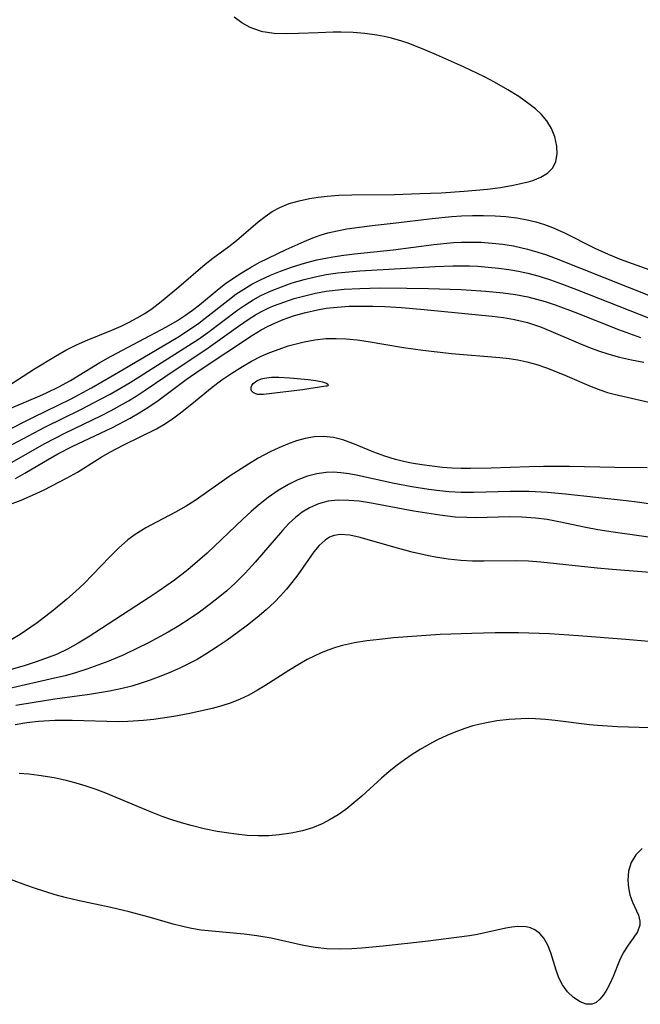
# Model space of a CAD drawing. Header units: metres. Extents: x 1073367 to 1082519, y 1569854 to 1574957.
# Tile 894 of 1056: x 1080263 to 1080355, y 1572242 to 1572387. Entities that reach past the tile are written whole.
import ezdxf

# ---------------------------------------------------------------- set-up
doc = ezdxf.new("R2010")
doc.units = ezdxf.units.M
doc.layers.add('CGG_CurvaNivelLidar_v1', color=253, linetype='Continuous', lineweight=30)

msp = doc.modelspace()

# ---------------------------------------------------------------- linework, layer by layer
at = {"layer": 'CGG_CurvaNivelLidar_v1'}
for p, q in [((1080296.1132, 1572386.7475, 75), (1080295.0136, 1572387.5998, 75)), ((1080297.3561, 1572386.0658, 75), (1080296.1132, 1572386.7475, 75)), ((1080298.8864, 1572385.5169, 75), (1080297.3561, 1572386.0658, 75)), ((1080299.2334, 1572385.4328, 75), (1080298.8864, 1572385.5169, 75)), ((1080300.9047, 1572385.187, 75), (1080299.2334, 1572385.4328, 75)), ((1080302.6633, 1572385.1179, 75), (1080300.9047, 1572385.187, 75)), ((1080304.4833, 1572385.1573, 75), (1080302.6633, 1572385.1179, 75)), ((1080307.3636, 1572385.2957, 75), (1080304.4833, 1572385.1573, 75)), ((1080309.5733, 1572385.3583, 75), (1080307.3636, 1572385.2957, 75)), ((1080310.7624, 1572385.3553, 75), (1080309.5733, 1572385.3583, 75)), ((1080312.5226, 1572385.2983, 75), (1080310.7624, 1572385.3553, 75)), ((1080314.2769, 1572385.1684, 75), (1080312.5226, 1572385.2983, 75)), ((1080316.0166, 1572384.9493, 75), (1080314.2769, 1572385.1684, 75)), ((1080317.1174, 1572384.7528, 75), (1080316.0166, 1572384.9493, 75)), ((1080318.206, 1572384.5049, 75), (1080317.1174, 1572384.7528, 75)), ((1080319.7018, 1572384.0666, 75), (1080318.206, 1572384.5049, 75)), ((1080320.6538, 1572383.7359, 75), (1080319.7018, 1572384.0666, 75)), ((1080323.23, 1572382.7227, 75), (1080320.6538, 1572383.7359, 75)), ((1080324.8597, 1572382.0324, 75), (1080323.23, 1572382.7227, 75)), ((1080328.8203, 1572380.2692, 75), (1080324.8597, 1572382.0324, 75)), ((1080331.8932, 1572378.7615, 75), (1080328.8203, 1572380.2692, 75)), ((1080333.396, 1572377.9681, 75), (1080331.8932, 1572378.7615, 75)), ((1080335.3637, 1572376.8597, 75), (1080333.396, 1572377.9681, 75)), ((1080336.9704, 1572375.8656, 75), (1080335.3637, 1572376.8597, 75)), ((1080338.4709, 1572374.8168, 75), (1080336.9704, 1572375.8656, 75)), ((1080339.4164, 1572374.0563, 75), (1080338.4709, 1572374.8168, 75)), ((1080340.3177, 1572373.2037, 75), (1080339.4164, 1572374.0563, 75)), ((1080341.0882, 1572372.2922, 75), (1080340.3177, 1572373.2037, 75)), ((1080341.7926, 1572371.1433, 75), (1080341.0882, 1572372.2922, 75)), ((1080342.2873, 1572369.941, 75), (1080341.7926, 1572371.1433, 75)), ((1080342.5985, 1572368.5676, 75), (1080342.2873, 1572369.941, 75)), ((1080342.6411, 1572367.3903, 75), (1080342.5985, 1572368.5676, 75)), ((1080342.4441, 1572366.2973, 75), (1080342.6411, 1572367.3903, 75)), ((1080341.2169, 1572364.5705, 75), (1080341.9743, 1572365.3404, 75)), ((1080341.9743, 1572365.3404, 75), (1080342.4441, 1572366.2973, 75)), ((1080339.0299, 1572363.4745, 75), (1080340.2164, 1572363.9571, 75)), ((1080340.2164, 1572363.9571, 75), (1080341.2169, 1572364.5705, 75)), ((1080328.9055, 1572361.8959, 75), (1080332.3736, 1572362.2159, 75)), ((1080332.3736, 1572362.2159, 75), (1080334.2987, 1572362.4607, 75)), ((1080334.2987, 1572362.4607, 75), (1080336.1477, 1572362.7634, 75)), ((1080336.1477, 1572362.7634, 75), (1080338.376, 1572363.2735, 75)), ((1080338.376, 1572363.2735, 75), (1080339.0299, 1572363.4745, 75)), ((1080304.561, 1572360.4766, 75), (1080306.0785, 1572360.7948, 75)), ((1080306.0785, 1572360.7948, 75), (1080307.3803, 1572361.0123, 75)), ((1080307.3803, 1572361.0123, 75), (1080308.7099, 1572361.1817, 75)), ((1080308.7099, 1572361.1817, 75), (1080310.4413, 1572361.3167, 75)), ((1080310.4413, 1572361.3167, 75), (1080312.3477, 1572361.3816, 75)), ((1080312.3477, 1572361.3816, 75), (1080318.655, 1572361.4228, 75)), ((1080318.655, 1572361.4228, 75), (1080322.3793, 1572361.5368, 75)), ((1080322.3793, 1572361.5368, 75), (1080325.5348, 1572361.6785, 75)), ((1080325.5348, 1572361.6785, 75), (1080328.9055, 1572361.8959, 75)), ((1080300.6134, 1572358.8921, 75), (1080301.7294, 1572359.5127, 75)), ((1080301.7294, 1572359.5127, 75), (1080303.1047, 1572360.0645, 75)), ((1080303.1047, 1572360.0645, 75), (1080304.561, 1572360.4766, 75)), ((1080298.5312, 1572357.3671, 75), (1080299.5541, 1572358.1651, 75)), ((1080299.5541, 1572358.1651, 75), (1080300.6134, 1572358.8921, 75)), ((1080318.4529, 1572357.1811, 74.5), (1080324.2203, 1572357.8818, 74.5)), ((1080324.2203, 1572357.8818, 74.5), (1080327.0798, 1572358.1611, 74.5)), ((1080327.0798, 1572358.1611, 74.5), (1080328.5095, 1572358.255, 74.5)), ((1080328.5095, 1572358.255, 74.5), (1080330.1417, 1572358.3141, 74.5)), ((1080330.1417, 1572358.3141, 74.5), (1080331.7689, 1572358.3199, 74.5)), ((1080331.7689, 1572358.3199, 74.5), (1080333.4789, 1572358.2651, 74.5)), ((1080333.4789, 1572358.2651, 74.5), (1080335.0817, 1572358.1491, 74.5)), ((1080335.0817, 1572358.1491, 74.5), (1080336.6672, 1572357.9595, 74.5)), ((1080336.6672, 1572357.9595, 74.5), (1080338.2298, 1572357.6802, 74.5)), ((1080295.3276, 1572354.623, 75), (1080298.5312, 1572357.3671, 75)), ((1080310.1972, 1572356.0616, 74.5), (1080311.6196, 1572356.3274, 74.5)), ((1080311.6196, 1572356.3274, 74.5), (1080313.4752, 1572356.6059, 74.5)), ((1080313.4752, 1572356.6059, 74.5), (1080315.3522, 1572356.8382, 74.5)), ((1080315.3522, 1572356.8382, 74.5), (1080318.4529, 1572357.1811, 74.5)), ((1080338.2298, 1572357.6802, 74.5), (1080339.5, 1572357.3695, 74.5)), ((1080339.5, 1572357.3695, 74.5), (1080340.7471, 1572356.9858, 74.5)), ((1080340.7471, 1572356.9858, 74.5), (1080341.9679, 1572356.5291, 74.5)), ((1080341.9679, 1572356.5291, 74.5), (1080343.6064, 1572355.7889, 74.5)), ((1080305.2983, 1572354.482, 74.5), (1080306.5979, 1572355.0175, 74.5)), ((1080306.5979, 1572355.0175, 74.5), (1080307.6875, 1572355.4021, 74.5)), ((1080307.6875, 1572355.4021, 74.5), (1080308.799, 1572355.7312, 74.5)), ((1080308.799, 1572355.7312, 74.5), (1080310.1972, 1572356.0616, 74.5)), ((1080343.6064, 1572355.7889, 74.5), (1080348.1727, 1572353.4892, 74.5)), ((1080291.8642, 1572352.0222, 75), (1080294.2004, 1572353.7384, 75)), ((1080294.2004, 1572353.7384, 75), (1080295.3276, 1572354.623, 75)), ((1080302.6743, 1572353.2926, 74.5), (1080305.2983, 1572354.482, 74.5)), ((1080318.426, 1572353.2617, 74), (1080324.465, 1572354.0121, 74)), ((1080324.465, 1572354.0121, 74), (1080327.3607, 1572354.3017, 74)), ((1080327.3607, 1572354.3017, 74), (1080328.524, 1572354.3654, 74)), ((1080328.524, 1572354.3654, 74), (1080329.8519, 1572354.3894, 74)), ((1080329.8519, 1572354.3894, 74), (1080331.443, 1572354.3489, 74)), ((1080331.443, 1572354.3489, 74), (1080333.0287, 1572354.2379, 74)), ((1080333.0287, 1572354.2379, 74), (1080334.606, 1572354.0589, 74)), ((1080334.606, 1572354.0589, 74), (1080336.1715, 1572353.8106, 74)), ((1080336.1715, 1572353.8106, 74), (1080338.2595, 1572353.3543, 74)), ((1080348.1727, 1572353.4892, 74.5), (1080350.1513, 1572352.6034, 74.5)), ((1080290.7084, 1572351.1288, 75), (1080291.8642, 1572352.0222, 75)), ((1080298.6925, 1572351.3608, 74.5), (1080300.001, 1572352.0264, 74.5)), ((1080300.001, 1572352.0264, 74.5), (1080302.6743, 1572353.2926, 74.5)), ((1080307.1616, 1572351.7465, 74), (1080309.5437, 1572352.2257, 74)), ((1080309.5437, 1572352.2257, 74), (1080311.1438, 1572352.4674, 74)), ((1080311.1438, 1572352.4674, 74), (1080312.7541, 1572352.6689, 74)), ((1080312.7541, 1572352.6689, 74), (1080318.426, 1572353.2617, 74)), ((1080338.2595, 1572353.3543, 74), (1080339.3116, 1572353.0602, 74)), ((1080339.3116, 1572353.0602, 74), (1080340.9002, 1572352.547, 74)), ((1080340.9002, 1572352.547, 74), (1080342.4791, 1572351.9772, 74)), ((1080342.4791, 1572351.9772, 74), (1080356.8427, 1572346.2406, 74)), ((1080350.1513, 1572352.6034, 74.5), (1080351.9088, 1572351.8834, 74.5)), ((1080286.8273, 1572347.7796, 75), (1080290.7084, 1572351.1288, 75)), ((1080296.1558, 1572349.9148, 74.5), (1080297.4101, 1572350.6579, 74.5)), ((1080297.4101, 1572350.6579, 74.5), (1080298.6925, 1572351.3608, 74.5)), ((1080301.8431, 1572350.111, 74), (1080303.5877, 1572350.7302, 74)), ((1080303.5877, 1572350.7302, 74), (1080305.3617, 1572351.277, 74)), ((1080305.3617, 1572351.277, 74), (1080307.1616, 1572351.7465, 74)), ((1080313.5142, 1572350.1483, 73.5), (1080324.6153, 1572350.7897, 73.5)), ((1080324.6153, 1572350.7897, 73.5), (1080327.2487, 1572350.8864, 73.5)), ((1080327.2487, 1572350.8864, 73.5), (1080329.722, 1572350.8682, 73.5)), ((1080329.722, 1572350.8682, 73.5), (1080330.9493, 1572350.815, 73.5)), ((1080330.9493, 1572350.815, 73.5), (1080332.4769, 1572350.7061, 73.5)), ((1080332.4769, 1572350.7061, 73.5), (1080333.9978, 1572350.5502, 73.5)), ((1080333.9978, 1572350.5502, 73.5), (1080335.5099, 1572350.3456, 73.5)), ((1080351.9088, 1572351.8834, 74.5), (1080353.6881, 1572351.1994, 74.5)), ((1080353.6881, 1572351.1994, 74.5), (1080358.5378, 1572349.4641, 74.5)), ((1080293.6891, 1572348.255, 74.5), (1080294.9344, 1572349.1316, 74.5)), ((1080294.9344, 1572349.1316, 74.5), (1080296.1558, 1572349.9148, 74.5)), ((1080298.8633, 1572348.8263, 74), (1080300.3352, 1572349.5032, 74)), ((1080300.3352, 1572349.5032, 74), (1080301.8431, 1572350.111, 74)), ((1080305.2949, 1572348.8569, 73.5), (1080306.9238, 1572349.2592, 73.5)), ((1080306.9238, 1572349.2592, 73.5), (1080308.5733, 1572349.5858, 73.5)), ((1080308.5733, 1572349.5858, 73.5), (1080310.2712, 1572349.8353, 73.5)), ((1080310.2712, 1572349.8353, 73.5), (1080313.5142, 1572350.1483, 73.5)), ((1080335.5099, 1572350.3456, 73.5), (1080336.911, 1572350.1059, 73.5)), ((1080336.911, 1572350.1059, 73.5), (1080338.2994, 1572349.8087, 73.5)), ((1080338.2994, 1572349.8087, 73.5), (1080339.9758, 1572349.3573, 73.5)), ((1080339.9758, 1572349.3573, 73.5), (1080341.6349, 1572348.8278, 73.5)), ((1080284.221, 1572345.5921, 75), (1080286.8273, 1572347.7796, 75)), ((1080292.7592, 1572347.5285, 74.5), (1080293.6891, 1572348.255, 74.5)), ((1080296.4108, 1572347.4563, 74), (1080297.6187, 1572348.1718, 74)), ((1080297.6187, 1572348.1718, 74), (1080298.8633, 1572348.8263, 74)), ((1080300.4437, 1572347.184, 73.5), (1080301.9882, 1572347.8021, 73.5)), ((1080301.9882, 1572347.8021, 73.5), (1080303.567, 1572348.3468, 73.5)), ((1080303.567, 1572348.3468, 73.5), (1080305.2949, 1572348.8569, 73.5)), ((1080313.5432, 1572347.5456, 73), (1080316.4979, 1572347.6073, 73)), ((1080316.4979, 1572347.6073, 73), (1080320.4491, 1572347.5998, 73)), ((1080320.4491, 1572347.5998, 73), (1080323.6594, 1572347.5313, 73)), ((1080341.6349, 1572348.8278, 73.5), (1080343.2823, 1572348.2432, 73.5)), ((1080343.2823, 1572348.2432, 73.5), (1080345.4795, 1572347.4047, 73.5)), ((1080289.8706, 1572345.1271, 74.5), (1080292.7592, 1572347.5285, 74.5)), ((1080294.0309, 1572345.7834, 74), (1080295.2428, 1572346.6807, 74)), ((1080295.2428, 1572346.6807, 74), (1080296.4108, 1572347.4563, 74)), ((1080297.7974, 1572345.8579, 73.5), (1080298.9426, 1572346.4807, 73.5)), ((1080298.9426, 1572346.4807, 73.5), (1080300.4437, 1572347.184, 73.5)), ((1080303.8352, 1572346.0401, 73), (1080305.3971, 1572346.4716, 73)), ((1080305.3971, 1572346.4716, 73), (1080306.9748, 1572346.8333, 73)), ((1080306.9748, 1572346.8333, 73), (1080308.5722, 1572347.1195, 73)), ((1080308.5722, 1572347.1195, 73), (1080309.8899, 1572347.2918, 73)), ((1080309.8899, 1572347.2918, 73), (1080311.2176, 1572347.4162, 73)), ((1080311.2176, 1572347.4162, 73), (1080313.5432, 1572347.5456, 73)), ((1080323.6594, 1572347.5313, 73), (1080328.4803, 1572347.3681, 73)), ((1080328.4803, 1572347.3681, 73), (1080332.0906, 1572347.1605, 73)), ((1080332.0906, 1572347.1605, 73), (1080334.6919, 1572346.9143, 73)), ((1080334.6919, 1572346.9143, 73), (1080336.5028, 1572346.6584, 73)), ((1080336.5028, 1572346.6584, 73), (1080338.2929, 1572346.3085, 73)), ((1080338.2929, 1572346.3085, 73), (1080339.5888, 1572345.9814, 73)), ((1080345.4795, 1572347.4047, 73.5), (1080353.3322, 1572344.2685, 73.5)), ((1080282.9069, 1572344.5796, 75), (1080284.221, 1572345.5921, 75)), ((1080288.8526, 1572344.333, 74.5), (1080289.8706, 1572345.1271, 74.5)), ((1080290.7215, 1572343.1543, 74), (1080294.0309, 1572345.7834, 74)), ((1080295.5343, 1572344.3767, 73.5), (1080296.6881, 1572345.1744, 73.5)), ((1080296.6881, 1572345.1744, 73.5), (1080297.7974, 1572345.8579, 73.5)), ((1080299.8977, 1572344.5593, 73), (1080300.8002, 1572344.9594, 73)), ((1080300.8002, 1572344.9594, 73), (1080302.3005, 1572345.5385, 73)), ((1080302.3005, 1572345.5385, 73), (1080303.8352, 1572346.0401, 73)), ((1080308.5852, 1572344.6149, 72.5), (1080310.2044, 1572344.7973, 72.5)), ((1080310.2044, 1572344.7973, 72.5), (1080311.9477, 1572344.9032, 72.5)), ((1080311.9477, 1572344.9032, 72.5), (1080313.7028, 1572344.9388, 72.5)), ((1080313.7028, 1572344.9388, 72.5), (1080315.4659, 1572344.9213, 72.5)), ((1080315.4659, 1572344.9213, 72.5), (1080317.2337, 1572344.8631, 72.5)), ((1080317.2337, 1572344.8631, 72.5), (1080319.6929, 1572344.7271, 72.5)), ((1080319.6929, 1572344.7271, 72.5), (1080323.009, 1572344.4454, 72.5)), ((1080339.5888, 1572345.9814, 73), (1080340.8731, 1572345.6027, 73)), ((1080340.8731, 1572345.6027, 73), (1080342.3425, 1572345.1171, 73)), ((1080342.3425, 1572345.1171, 73), (1080345.2554, 1572344.0357, 73)), ((1080280.6898, 1572343.1969, 75), (1080281.8213, 1572343.8591, 75)), ((1080281.8213, 1572343.8591, 75), (1080282.9069, 1572344.5796, 75)), ((1080286.6121, 1572342.8232, 74.5), (1080287.8347, 1572343.6067, 74.5)), ((1080287.8347, 1572343.6067, 74.5), (1080288.8526, 1572344.333, 74.5)), ((1080291.1237, 1572341.0547, 73.5), (1080295.5343, 1572344.3767, 73.5)), ((1080297.1997, 1572343.0593, 73), (1080298.1274, 1572343.6311, 73)), ((1080298.1274, 1572343.6311, 73), (1080299.014, 1572344.1222, 73)), ((1080299.014, 1572344.1222, 73), (1080299.8977, 1572344.5593, 73)), ((1080302.2212, 1572342.9477, 72.5), (1080303.8708, 1572343.5322, 72.5)), ((1080303.8708, 1572343.5322, 72.5), (1080305.5583, 1572344.0139, 72.5)), ((1080305.5583, 1572344.0139, 72.5), (1080307.2761, 1572344.3959, 72.5)), ((1080307.2761, 1572344.3959, 72.5), (1080308.5852, 1572344.6149, 72.5)), ((1080323.009, 1572344.4454, 72.5), (1080333.0493, 1572343.4495, 72.5)), ((1080333.0493, 1572343.4495, 72.5), (1080334.7056, 1572343.2344, 72.5)), ((1080334.7056, 1572343.2344, 72.5), (1080336.3414, 1572342.9555, 72.5)), ((1080345.2554, 1572344.0357, 73), (1080351.6974, 1572341.4766, 73)), ((1080353.3322, 1572344.2685, 73.5), (1080356.1254, 1572343.2032, 73.5)), ((1080276.8532, 1572337.5473, 74.5), (1080284.9997, 1572341.8956, 74.5)), ((1080276.9644, 1572341.3914, 75), (1080278.3095, 1572341.9877, 75)), ((1080278.3095, 1572341.9877, 75), (1080279.5243, 1572342.5797, 75)), ((1080279.5243, 1572342.5797, 75), (1080280.6898, 1572343.1969, 75)), ((1080284.9997, 1572341.8956, 74.5), (1080286.6121, 1572342.8232, 74.5)), ((1080288.1093, 1572341.2857, 74), (1080289.7607, 1572342.4325, 74)), ((1080289.7607, 1572342.4325, 74), (1080290.7215, 1572343.1543, 74)), ((1080291.1333, 1572338.7591, 73), (1080295.6103, 1572341.9783, 73)), ((1080295.6103, 1572341.9783, 73), (1080297.1997, 1572343.0593, 73)), ((1080298.9671, 1572341.4129, 72.5), (1080299.9955, 1572341.9539, 72.5)), ((1080299.9955, 1572341.9539, 72.5), (1080301.0968, 1572342.4752, 72.5)), ((1080301.0968, 1572342.4752, 72.5), (1080302.2212, 1572342.9477, 72.5)), ((1080336.3414, 1572342.9555, 72.5), (1080338.284, 1572342.4925, 72.5)), ((1080338.284, 1572342.4925, 72.5), (1080340.1697, 1572341.8648, 72.5)), ((1080340.1697, 1572341.8648, 72.5), (1080341.7098, 1572341.2507, 72.5)), ((1080273.0408, 1572339.8253, 75), (1080276.9644, 1572341.3914, 75)), ((1080278.5184, 1572335.5056, 74), (1080286.6681, 1572340.3645, 74)), ((1080286.6681, 1572340.3645, 74), (1080288.1093, 1572341.2857, 74)), ((1080289.7109, 1572340.0615, 73.5), (1080291.1237, 1572341.0547, 73.5)), ((1080289.9886, 1572335.5182, 72.5), (1080297.7043, 1572340.6644, 72.5)), ((1080297.7043, 1572340.6644, 72.5), (1080298.9671, 1572341.4129, 72.5)), ((1080341.7098, 1572341.2507, 72.5), (1080346.0854, 1572339.358, 72.5)), ((1080351.6974, 1572341.4766, 73), (1080353.3147, 1572340.88, 73)), ((1080353.3147, 1572340.88, 73), (1080354.9455, 1572340.3233, 73)), ((1080270.1439, 1572338.4093, 75), (1080271.6197, 1572339.1778, 75)), ((1080271.6197, 1572339.1778, 75), (1080273.0408, 1572339.8253, 75)), ((1080279.6268, 1572333.6576, 73.5), (1080288.2686, 1572339.1028, 73.5)), ((1080288.2686, 1572339.1028, 73.5), (1080289.7109, 1572340.0615, 73.5)), ((1080301.6091, 1572338.6006, 72), (1080302.9717, 1572339.0487, 72)), ((1080302.9717, 1572339.0487, 72), (1080304.1274, 1572339.3853, 72)), ((1080304.1274, 1572339.3853, 72), (1080305.2947, 1572339.6763, 72)), ((1080305.2947, 1572339.6763, 72), (1080306.9003, 1572339.9763, 72)), ((1080306.9003, 1572339.9763, 72), (1080308.5256, 1572340.1451, 72)), ((1080308.5256, 1572340.1451, 72), (1080310.0237, 1572340.1709, 72)), ((1080310.0237, 1572340.1709, 72), (1080311.5329, 1572340.0967, 72)), ((1080311.5329, 1572340.0967, 72), (1080313.1436, 1572339.9382, 72)), ((1080313.1436, 1572339.9382, 72), (1080314.761, 1572339.7173, 72)), ((1080314.761, 1572339.7173, 72), (1080319.9532, 1572338.8357, 72)), ((1080346.0854, 1572339.358, 72.5), (1080347.4117, 1572338.8238, 72.5)), ((1080265.5465, 1572335.6676, 75), (1080268.6477, 1572337.5555, 75)), ((1080268.6477, 1572337.5555, 75), (1080270.1439, 1572338.4093, 75)), ((1080275.1737, 1572336.5972, 74.5), (1080276.8532, 1572337.5473, 74.5)), ((1080284.774, 1572334.5126, 73), (1080291.1333, 1572338.7591, 73)), ((1080297.5695, 1572336.7919, 72), (1080298.9669, 1572337.5204, 72)), ((1080298.9669, 1572337.5204, 72), (1080300.2707, 1572338.0956, 72)), ((1080300.2707, 1572338.0956, 72), (1080301.6091, 1572338.6006, 72)), ((1080319.9532, 1572338.8357, 72), (1080322.797, 1572338.4134, 72)), ((1080322.797, 1572338.4134, 72), (1080327.0625, 1572337.9371, 72)), ((1080327.0625, 1572337.9371, 72), (1080334.2008, 1572337.3673, 72)), ((1080347.4117, 1572338.8238, 72.5), (1080348.7536, 1572338.3284, 72.5)), ((1080348.7536, 1572338.3284, 72.5), (1080350.2789, 1572337.8333, 72.5)), ((1080350.2789, 1572337.8333, 72.5), (1080351.8258, 1572337.4055, 72.5)), ((1080270.8355, 1572333.9697, 74.5), (1080275.1737, 1572336.5972, 74.5)), ((1080294.6571, 1572335.0414, 72), (1080296.209, 1572336.0003, 72)), ((1080296.209, 1572336.0003, 72), (1080297.5695, 1572336.7919, 72)), ((1080334.2008, 1572337.3673, 72), (1080335.5373, 1572337.2086, 72)), ((1080335.5373, 1572337.2086, 72), (1080336.8573, 1572337, 72)), ((1080336.8573, 1572337, 72), (1080338.1566, 1572336.7245, 72)), ((1080338.1566, 1572336.7245, 72), (1080339.6226, 1572336.3109, 72)), ((1080339.6226, 1572336.3109, 72), (1080341.0635, 1572335.8176, 72)), ((1080351.8258, 1572337.4055, 72.5), (1080353.6058, 1572336.9979, 72.5)), ((1080353.6058, 1572336.9979, 72.5), (1080355.4035, 1572336.6422, 72.5)), ((1080261.3744, 1572332.9825, 75), (1080265.5465, 1572335.6676, 75)), ((1080273.936, 1572332.8535, 74), (1080278.5184, 1572335.5056, 74)), ((1080281.8738, 1572332.5237, 73), (1080284.774, 1572334.5126, 73)), ((1080287.8973, 1572334.0795, 72.5), (1080289.9886, 1572335.5182, 72.5)), ((1080293.1548, 1572334.0385, 72), (1080294.6571, 1572335.0414, 72)), ((1080341.0635, 1572335.8176, 72), (1080342.434, 1572335.2939, 72)), ((1080342.434, 1572335.2939, 72), (1080343.7879, 1572334.7391, 72)), ((1080343.7879, 1572334.7391, 72), (1080347.6454, 1572333.0617, 72)), ((1080269.1392, 1572333.04, 74.5), (1080270.8355, 1572333.9697, 74.5)), ((1080276.7034, 1572331.9524, 73.5), (1080279.6268, 1572333.6576, 73.5)), ((1080283.7643, 1572331.0202, 72.5), (1080287.8973, 1572334.0795, 72.5)), ((1080291.7302, 1572332.9743, 72), (1080293.1548, 1572334.0385, 72)), ((1080297.4831, 1572332.9585, 71.5), (1080297.5825, 1572333.2354, 71.5)), ((1080297.5825, 1572333.2354, 71.5), (1080297.8037, 1572333.521, 71.5)), ((1080297.8037, 1572333.521, 71.5), (1080298.324, 1572333.9107, 71.5)), ((1080298.324, 1572333.9107, 71.5), (1080298.9912, 1572334.1971, 71.5)), ((1080298.9912, 1572334.1971, 71.5), (1080299.4712, 1572334.3143, 71.5)), ((1080299.4712, 1572334.3143, 71.5), (1080300.4872, 1572334.4212, 71.5)), ((1080300.4872, 1572334.4212, 71.5), (1080301.5568, 1572334.4249, 71.5)), ((1080301.5568, 1572334.4249, 71.5), (1080303.1962, 1572334.3384, 71.5)), ((1080303.1962, 1572334.3384, 71.5), (1080305.9165, 1572334.1115, 71.5)), ((1080308.5, 1572333.0959, 71.5), (1080305.0553, 1572332.595, 71.5)), ((1080305.9165, 1572334.1115, 71.5), (1080307.0252, 1572333.9734, 71.5)), ((1080307.0252, 1572333.9734, 71.5), (1080308.0355, 1572333.7695, 71.5)), ((1080308.0355, 1572333.7695, 71.5), (1080308.5931, 1572333.5644, 71.5)), ((1080308.6533, 1572333.0999, 71.5), (1080308.5, 1572333.0959, 71.5)), ((1080308.5931, 1572333.5644, 71.5), (1080308.7935, 1572333.4145, 71.5)), ((1080308.7842, 1572333.1634, 71.5), (1080308.6533, 1572333.0999, 71.5)), ((1080308.8509, 1572333.2721, 71.5), (1080308.7842, 1572333.1634, 71.5)), ((1080308.7935, 1572333.4145, 71.5), (1080308.8509, 1572333.2721, 71.5)), ((1080347.6454, 1572333.0617, 72), (1080349.0639, 1572332.5198, 72)), ((1080258.3962, 1572328.3245, 74.5), (1080266.3039, 1572331.6732, 74.5)), ((1080266.3039, 1572331.6732, 74.5), (1080267.3032, 1572332.1326, 74.5)), ((1080267.3032, 1572332.1326, 74.5), (1080269.1392, 1572333.04, 74.5)), ((1080270.8451, 1572331.2186, 74), (1080273.936, 1572332.8535, 74)), ((1080275.2782, 1572331.1738, 73.5), (1080276.7034, 1572331.9524, 73.5)), ((1080279.4266, 1572330.9631, 73), (1080280.5506, 1572331.652, 73)), ((1080280.5506, 1572331.652, 73), (1080281.8738, 1572332.5237, 73)), ((1080289.3096, 1572330.9502, 72), (1080291.7302, 1572332.9743, 72)), ((1080297.4777, 1572332.6796, 71.5), (1080297.4831, 1572332.9585, 71.5)), ((1080297.5673, 1572332.4216, 71.5), (1080297.4777, 1572332.6796, 71.5)), ((1080297.7756, 1572332.1868, 71.5), (1080297.5673, 1572332.4216, 71.5)), ((1080298.0759, 1572332.0107, 71.5), (1080297.7756, 1572332.1868, 71.5)), ((1080298.4441, 1572331.9016, 71.5), (1080298.0759, 1572332.0107, 71.5)), ((1080298.8605, 1572331.8656, 71.5), (1080298.4441, 1572331.9016, 71.5)), ((1080299.3143, 1572331.8827, 71.5), (1080298.8605, 1572331.8656, 71.5)), ((1080305.0553, 1572332.595, 71.5), (1080299.3143, 1572331.8827, 71.5)), ((1080349.0639, 1572332.5198, 72), (1080350.0579, 1572332.2033, 72)), ((1080350.0579, 1572332.2033, 72), (1080351.0688, 1572331.9238, 72)), ((1080351.0688, 1572331.9238, 72), (1080356.1824, 1572330.7542, 72)), ((1080265.4793, 1572328.5849, 74), (1080270.8451, 1572331.2186, 74)), ((1080272.3939, 1572329.6765, 73.5), (1080275.2782, 1572331.1738, 73.5)), ((1080276.8692, 1572329.5355, 73), (1080279.4266, 1572330.9631, 73)), ((1080282.2696, 1572329.9739, 72.5), (1080283.7643, 1572331.0202, 72.5)), ((1080287.2841, 1572329.3196, 72), (1080289.3096, 1572330.9502, 72)), ((1080267.0655, 1572327.0493, 73.5), (1080272.3939, 1572329.6765, 73.5)), ((1080270.0068, 1572326.163, 73), (1080275.4379, 1572328.7955, 73)), ((1080275.4379, 1572328.7955, 73), (1080276.8692, 1572329.5355, 73)), ((1080279.6683, 1572328.3977, 72.5), (1080280.9854, 1572329.1615, 72.5)), ((1080280.9854, 1572329.1615, 72.5), (1080282.2696, 1572329.9739, 72.5)), ((1080286.1042, 1572328.4255, 72), (1080287.2841, 1572329.3196, 72)), ((1080260.8002, 1572326.2232, 74), (1080265.4793, 1572328.5849, 74)), ((1080277.042, 1572327.0174, 72.5), (1080279.6683, 1572328.3977, 72.5)), ((1080283.5525, 1572326.835, 72), (1080284.8777, 1572327.596, 72)), ((1080284.8777, 1572327.596, 72), (1080286.1042, 1572328.4255, 72)), ((1080260.6909, 1572323.6488, 73.5), (1080265.5078, 1572326.2468, 73.5)), ((1080265.5078, 1572326.2468, 73.5), (1080267.0655, 1572327.0493, 73.5)), ((1080267.0641, 1572324.6558, 73), (1080270.0068, 1572326.163, 73)), ((1080271.1147, 1572324.2265, 72.5), (1080277.042, 1572327.0174, 72.5)), ((1080278.7327, 1572324.4605, 72), (1080283.5525, 1572326.835, 72)), ((1080262.1632, 1572321.8512, 73), (1080267.0641, 1572324.6558, 73)), ((1080276.6356, 1572323.3628, 72), (1080278.7327, 1572324.4605, 72)), ((1080302.8696, 1572324.5792, 72), (1080301.5826, 1572324.0296, 72)), ((1080304.1635, 1572325.0414, 72), (1080302.8696, 1572324.5792, 72)), ((1080305.4641, 1572325.3934, 72), (1080304.1635, 1572325.0414, 72)), ((1080306.8512, 1572325.6194, 72), (1080305.4641, 1572325.3934, 72)), ((1080308.2349, 1572325.6733, 72), (1080306.8512, 1572325.6194, 72)), ((1080309.6329, 1572325.5354, 72), (1080308.2349, 1572325.6733, 72)), ((1080311.003, 1572325.2168, 72), (1080309.6329, 1572325.5354, 72)), ((1080312.5164, 1572324.6738, 72), (1080311.003, 1572325.2168, 72)), ((1080315.5945, 1572323.3936, 72), (1080312.5164, 1572324.6738, 72)), ((1080266.8406, 1572321.9165, 72.5), (1080268.9589, 1572323.1333, 72.5)), ((1080268.9589, 1572323.1333, 72.5), (1080271.1147, 1572324.2265, 72.5)), ((1080275.3848, 1572322.6435, 72), (1080276.6356, 1572323.3628, 72)), ((1080300.3033, 1572323.4109, 72), (1080298.5526, 1572322.464, 72)), ((1080301.5826, 1572324.0296, 72), (1080300.3033, 1572323.4109, 72)), ((1080317.2114, 1572322.8002, 72), (1080315.5945, 1572323.3936, 72)), ((1080264.1072, 1572320.2609, 72.5), (1080266.8406, 1572321.9165, 72.5)), ((1080271.8693, 1572320.4222, 72), (1080275.3848, 1572322.6435, 72)), ((1080297.0872, 1572321.5954, 72), (1080294.4023, 1572319.8739, 72)), ((1080298.5526, 1572322.464, 72), (1080297.0872, 1572321.5954, 72)), ((1080318.7896, 1572322.3121, 72), (1080317.2114, 1572322.8002, 72)), ((1080319.9615, 1572322.0118, 72), (1080318.7896, 1572322.3121, 72)), ((1080321.1519, 1572321.7556, 72), (1080319.9615, 1572322.0118, 72)), ((1080322.6545, 1572321.4937, 72), (1080321.1519, 1572321.7556, 72)), ((1080324.1749, 1572321.2874, 72), (1080322.6545, 1572321.4937, 72)), ((1080262.7194, 1572319.4703, 72.5), (1080264.1072, 1572320.2609, 72.5)), ((1080270.2617, 1572319.5374, 72), (1080271.8693, 1572320.4222, 72)), ((1080307.1676, 1572320.185, 72.5), (1080305.7925, 1572319.8179, 72.5)), ((1080308.5641, 1572320.3856, 72.5), (1080307.1676, 1572320.185, 72.5)), ((1080309.6342, 1572320.4116, 72.5), (1080308.5641, 1572320.3856, 72.5)), ((1080310.7145, 1572320.3435, 72.5), (1080309.6342, 1572320.4116, 72.5)), ((1080311.9678, 1572320.175, 72.5), (1080310.7145, 1572320.3435, 72.5)), ((1080313.2335, 1572319.9377, 72.5), (1080311.9678, 1572320.175, 72.5)), ((1080325.7084, 1572321.1304, 72), (1080324.1749, 1572321.2874, 72)), ((1080327.0834, 1572321.0297, 72), (1080325.7084, 1572321.1304, 72)), ((1080328.4641, 1572320.9699, 72), (1080327.0834, 1572321.0297, 72)), ((1080329.834, 1572320.9535, 72), (1080328.4641, 1572320.9699, 72)), ((1080332.9008, 1572321.0186, 72), (1080329.834, 1572320.9535, 72)), ((1080338.4846, 1572321.2208, 72), (1080332.9008, 1572321.0186, 72)), ((1080340.6402, 1572321.2469, 72), (1080338.4846, 1572321.2208, 72)), ((1080344.4481, 1572321.2367, 72), (1080340.6402, 1572321.2469, 72)), ((1080351.1329, 1572321.1063, 72), (1080344.4481, 1572321.2367, 72)), ((1080355.896, 1572321.0779, 72), (1080351.1329, 1572321.1063, 72)), ((1080266.9405, 1572317.8363, 72), (1080270.2617, 1572319.5374, 72)), ((1080294.4023, 1572319.8739, 72), (1080289.2347, 1572316.2373, 72)), ((1080302.9821, 1572318.604, 72.5), (1080301.4804, 1572317.6965, 72.5)), ((1080304.37, 1572319.2807, 72.5), (1080302.9821, 1572318.604, 72.5)), ((1080305.7925, 1572319.8179, 72.5), (1080304.37, 1572319.2807, 72.5)), ((1080318.574, 1572318.7389, 72.5), (1080313.2335, 1572319.9377, 72.5)), ((1080321.2047, 1572318.2394, 72.5), (1080318.574, 1572318.7389, 72.5)), ((1080265.2331, 1572317.0122, 72), (1080266.9405, 1572317.8363, 72)), ((1080301.4804, 1572317.6965, 72.5), (1080300.0225, 1572316.6648, 72.5)), ((1080323.7087, 1572317.8546, 72.5), (1080321.2047, 1572318.2394, 72.5)), ((1080324.889, 1572317.7069, 72.5), (1080323.7087, 1572317.8546, 72.5)), ((1080326.6715, 1572317.5354, 72.5), (1080324.889, 1572317.7069, 72.5)), ((1080328.4585, 1572317.4341, 72.5), (1080326.6715, 1572317.5354, 72.5)), ((1080330.2839, 1572317.4084, 72.5), (1080328.4585, 1572317.4341, 72.5)), ((1080335.7624, 1572317.5436, 72.5), (1080330.2839, 1572317.4084, 72.5)), ((1080338.4756, 1572317.5508, 72.5), (1080335.7624, 1572317.5436, 72.5)), ((1080341.2107, 1572317.4163, 72.5), (1080338.4756, 1572317.5508, 72.5)), ((1080343.8761, 1572317.1642, 72.5), (1080341.2107, 1572317.4163, 72.5)), ((1080352.8165, 1572316.1679, 72.5), (1080343.8761, 1572317.1642, 72.5)), ((1080261.8662, 1572315.6565, 72), (1080263.5699, 1572316.3062, 72)), ((1080263.5699, 1572316.3062, 72), (1080265.2331, 1572317.0122, 72)), ((1080289.2347, 1572316.2373, 72), (1080287.892, 1572315.3805, 72)), ((1080300.0225, 1572316.6648, 72.5), (1080298.5984, 1572315.543, 72.5)), ((1080307.4507, 1572315.7541, 73), (1080306.1186, 1572315.1553, 73)), ((1080308.848, 1572316.1373, 73), (1080307.4507, 1572315.7541, 73)), ((1080310.3506, 1572316.2931, 73), (1080308.848, 1572316.1373, 73)), ((1080311.9041, 1572316.262, 73), (1080310.3506, 1572316.2931, 73)), ((1080313.4161, 1572316.1175, 73), (1080311.9041, 1572316.262, 73)), ((1080314.9579, 1572315.896, 73), (1080313.4161, 1572316.1175, 73)), ((1080316.5218, 1572315.6232, 73), (1080314.9579, 1572315.896, 73)), ((1080321.4948, 1572314.6838, 73), (1080316.5218, 1572315.6232, 73)), ((1080354.4257, 1572315.9812, 72.5), (1080352.8165, 1572316.1679, 72.5)), ((1080357.2101, 1572315.5999, 72.5), (1080354.4257, 1572315.9812, 72.5)), ((1080286.3431, 1572314.5065, 72), (1080283.6179, 1572313.0955, 72)), ((1080287.892, 1572315.3805, 72), (1080286.3431, 1572314.5065, 72)), ((1080297.4916, 1572314.6064, 72.5), (1080296.2622, 1572313.4983, 72.5)), ((1080298.5984, 1572315.543, 72.5), (1080297.4916, 1572314.6064, 72.5)), ((1080305.0417, 1572314.4936, 73), (1080304.0178, 1572313.7133, 73)), ((1080306.1186, 1572315.1553, 73), (1080305.0417, 1572314.4936, 73)), ((1080323.4, 1572314.3535, 73), (1080321.4948, 1572314.6838, 73)), ((1080325.3062, 1572314.0619, 73), (1080323.4, 1572314.3535, 73)), ((1080283.6179, 1572313.0955, 72), (1080281.9665, 1572312.2024, 72)), ((1080296.2622, 1572313.4983, 72.5), (1080291.0025, 1572308.4859, 72.5)), ((1080303.0464, 1572312.832, 73), (1080302.096, 1572311.8351, 73)), ((1080304.0178, 1572313.7133, 73), (1080303.0464, 1572312.832, 73)), ((1080327.5947, 1572313.798, 73), (1080325.3062, 1572314.0619, 73)), ((1080329.3321, 1572313.7078, 73), (1080327.5947, 1572313.798, 73)), ((1080330.6389, 1572313.7043, 73), (1080329.3321, 1572313.7078, 73)), ((1080335.5965, 1572313.8153, 73), (1080330.6389, 1572313.7043, 73)), ((1080337.4209, 1572313.7898, 73), (1080335.5965, 1572313.8153, 73)), ((1080339.4188, 1572313.6505, 73), (1080337.4209, 1572313.7898, 73)), ((1080341.152, 1572313.4213, 73), (1080339.4188, 1572313.6505, 73)), ((1080342.8776, 1572313.1139, 73), (1080341.152, 1572313.4213, 73)), ((1080346.8454, 1572312.2692, 73), (1080342.8776, 1572313.1139, 73)), ((1080281.9665, 1572312.2024, 72), (1080280.3813, 1572311.2124, 72)), ((1080302.096, 1572311.8351, 73), (1080298.0906, 1572307.134, 73)), ((1080348.6338, 1572311.9232, 73), (1080346.8454, 1572312.2692, 73)), ((1080350.9093, 1572311.5529, 73), (1080348.6338, 1572311.9232, 73)), ((1080358.4602, 1572310.471, 73), (1080350.9093, 1572311.5529, 73)), ((1080279.3252, 1572310.424, 72), (1080277.9493, 1572309.2175, 72)), ((1080280.3813, 1572311.2124, 72), (1080279.3252, 1572310.424, 72)), ((1080308.3933, 1572310.3982, 73.5), (1080307.5445, 1572309.6106, 73.5)), ((1080309.0354, 1572310.808, 73.5), (1080308.3933, 1572310.3982, 73.5)), ((1080309.3087, 1572310.935, 73.5), (1080309.0354, 1572310.808, 73.5)), ((1080309.7623, 1572311.0883, 73.5), (1080309.3087, 1572310.935, 73.5)), ((1080310.6452, 1572311.2204, 73.5), (1080309.7623, 1572311.0883, 73.5)), ((1080312.0533, 1572311.1157, 73.5), (1080310.6452, 1572311.2204, 73.5)), ((1080313.56, 1572310.7683, 73.5), (1080312.0533, 1572311.1157, 73.5)), ((1080318.5639, 1572309.3336, 73.5), (1080313.56, 1572310.7683, 73.5)), ((1080277.9493, 1572309.2175, 72), (1080276.6361, 1572307.9149, 72)), ((1080291.0025, 1572308.4859, 72.5), (1080289.5932, 1572307.2228, 72.5)), ((1080306.75, 1572308.6465, 73.5), (1080304.3673, 1572305.2597, 73.5)), ((1080307.5445, 1572309.6106, 73.5), (1080306.75, 1572308.6465, 73.5)), ((1080321.247, 1572308.6254, 73.5), (1080318.5639, 1572309.3336, 73.5)), ((1080323.6384, 1572308.0814, 73.5), (1080321.247, 1572308.6254, 73.5)), ((1080276.6361, 1572307.9149, 72), (1080274.1139, 1572305.2572, 72)), ((1080289.5932, 1572307.2228, 72.5), (1080288.1473, 1572306.0079, 72.5)), ((1080298.0906, 1572307.134, 73), (1080296.5997, 1572305.5088, 73)), ((1080324.6661, 1572307.8825, 73.5), (1080323.6384, 1572308.0814, 73.5)), ((1080326.5368, 1572307.581, 73.5), (1080324.6661, 1572307.8825, 73.5)), ((1080328.4198, 1572307.3755, 73.5), (1080326.5368, 1572307.581, 73.5)), ((1080330.1429, 1572307.2872, 73.5), (1080328.4198, 1572307.3755, 73.5)), ((1080331.8708, 1572307.2655, 73.5), (1080330.1429, 1572307.2872, 73.5)), ((1080336.5192, 1572307.3093, 73.5), (1080331.8708, 1572307.2655, 73.5)), ((1080338.4088, 1572307.2735, 73.5), (1080336.5192, 1572307.3093, 73.5)), ((1080340.2043, 1572307.1535, 73.5), (1080338.4088, 1572307.2735, 73.5)), ((1080348.5564, 1572306.2617, 73.5), (1080340.2043, 1572307.1535, 73.5)), ((1080288.1473, 1572306.0079, 72.5), (1080286.168, 1572304.4795, 72.5)), ((1080296.5997, 1572305.5088, 73), (1080295.8739, 1572304.7698, 73)), ((1080350.7584, 1572306.0624, 73.5), (1080348.5564, 1572306.2617, 73.5)), ((1080356.3549, 1572305.6345, 73.5), (1080350.7584, 1572306.0624, 73.5)), ((1080274.1139, 1572305.2572, 72), (1080272.8446, 1572303.9747, 72)), ((1080286.168, 1572304.4795, 72.5), (1080283.9146, 1572302.8808, 72.5)), ((1080295.1294, 1572304.0477, 73), (1080293.8979, 1572302.9288, 73)), ((1080295.8739, 1572304.7698, 73), (1080295.1294, 1572304.0477, 73)), ((1080303.4998, 1572304.113, 73.5), (1080302.6915, 1572303.1272, 73.5)), ((1080304.3673, 1572305.2597, 73.5), (1080303.4998, 1572304.113, 73.5)), ((1080271.5894, 1572302.7983, 72), (1080270.2934, 1572301.6569, 72)), ((1080272.8446, 1572303.9747, 72), (1080271.5894, 1572302.7983, 72)), ((1080283.9146, 1572302.8808, 72.5), (1080282.4646, 1572301.9153, 72.5)), ((1080293.8979, 1572302.9288, 73), (1080292.6241, 1572301.8544, 73)), ((1080302.6915, 1572303.1272, 73.5), (1080301.834, 1572302.1634, 73.5)), ((1080270.2934, 1572301.6569, 72), (1080268.3095, 1572300.0135, 72)), ((1080282.4646, 1572301.9153, 72.5), (1080273.4682, 1572296.0818, 72.5)), ((1080292.6241, 1572301.8544, 73), (1080291.3127, 1572300.8229, 73)), ((1080300.927, 1572301.23, 73.5), (1080299.6873, 1572300.0789, 73.5)), ((1080301.834, 1572302.1634, 73.5), (1080300.927, 1572301.23, 73.5)), ((1080268.3095, 1572300.0135, 72), (1080265.9158, 1572298.2044, 72)), ((1080289.8566, 1572299.7564, 73), (1080288.3636, 1572298.7401, 73)), ((1080291.3127, 1572300.8229, 73), (1080289.8566, 1572299.7564, 73)), ((1080299.6873, 1572300.0789, 73.5), (1080298.3868, 1572298.9732, 73.5)), ((1080265.9158, 1572298.2044, 72), (1080263.414, 1572296.4802, 72)), ((1080288.3636, 1572298.7401, 73), (1080286.8154, 1572297.7613, 73)), ((1080298.3868, 1572298.9732, 73.5), (1080296.9372, 1572297.8146, 73.5)), ((1080285.2388, 1572296.827, 73), (1080282.2572, 1572295.1956, 73)), ((1080286.8154, 1572297.7613, 73), (1080285.2388, 1572296.827, 73)), ((1080296.9372, 1572297.8146, 73.5), (1080295.4492, 1572296.6901, 73.5)), ((1080263.414, 1572296.4802, 72), (1080262.1183, 1572295.6564, 72)), ((1080273.4682, 1572296.0818, 72.5), (1080271.9543, 1572295.1574, 72.5)), ((1080293.9802, 1572295.6393, 73.5), (1080292.4848, 1572294.6258, 73.5)), ((1080295.4492, 1572296.6901, 73.5), (1080293.9802, 1572295.6393, 73.5)), ((1080314.5686, 1572295.5005, 74), (1080312.7551, 1572295.2069, 74)), ((1080316.4038, 1572295.7348, 74), (1080314.5686, 1572295.5005, 74)), ((1080318.4882, 1572295.9542, 74), (1080316.4038, 1572295.7348, 74)), ((1080325.3598, 1572296.4461, 74), (1080318.4882, 1572295.9542, 74)), ((1080330.0316, 1572296.6071, 74), (1080325.3598, 1572296.4461, 74)), ((1080333.4666, 1572296.6813, 74), (1080330.0316, 1572296.6071, 74)), ((1080336.9171, 1572296.6987, 74), (1080333.4666, 1572296.6813, 74)), ((1080338.4803, 1572296.6752, 74), (1080336.9171, 1572296.6987, 74)), ((1080341.4957, 1572296.545, 74), (1080338.4803, 1572296.6752, 74)), ((1080345.769, 1572296.2696, 74), (1080341.4957, 1572296.545, 74)), ((1080352.7508, 1572295.7159, 74), (1080345.769, 1572296.2696, 74)), ((1080356.7038, 1572295.3591, 74), (1080352.7508, 1572295.7159, 74)), ((1080270.4069, 1572294.3053, 72.5), (1080268.8637, 1572293.5778, 72.5)), ((1080271.9543, 1572295.1574, 72.5), (1080270.4069, 1572294.3053, 72.5)), ((1080280.7415, 1572294.4301, 73), (1080278.6948, 1572293.4709, 73)), ((1080282.2572, 1572295.1956, 73), (1080280.7415, 1572294.4301, 73)), ((1080292.4848, 1572294.6258, 73.5), (1080290.9655, 1572293.6544, 73.5)), ((1080308.9603, 1572294.1868, 74), (1080307.8349, 1572293.7312, 74)), ((1080309.9582, 1572294.5272, 74), (1080308.9603, 1572294.1868, 74)), ((1080310.9749, 1572294.8162, 74), (1080309.9582, 1572294.5272, 74)), ((1080312.7551, 1572295.2069, 74), (1080310.9749, 1572294.8162, 74)), ((1080265.7801, 1572292.4172, 72.5), (1080264.1802, 1572291.9046, 72.5)), ((1080268.2226, 1572293.3098, 72.5), (1080265.7801, 1572292.4172, 72.5)), ((1080268.8637, 1572293.5778, 72.5), (1080268.2226, 1572293.3098, 72.5)), ((1080276.4894, 1572292.5351, 73), (1080274.8746, 1572291.9079, 73)), ((1080278.6948, 1572293.4709, 73), (1080276.4894, 1572292.5351, 73)), ((1080289.5106, 1572292.7901, 73.5), (1080288.3502, 1572292.1649, 73.5)), ((1080290.9655, 1572293.6544, 73.5), (1080289.5106, 1572292.7901, 73.5)), ((1080305.7808, 1572292.7454, 74), (1080304.412, 1572291.9753, 74)), ((1080306.8002, 1572293.2594, 74), (1080305.7808, 1572292.7454, 74)), ((1080307.8349, 1572293.7312, 74), (1080306.8002, 1572293.2594, 74)), ((1080264.1802, 1572291.9046, 72.5), (1080258.6642, 1572290.277, 72.5)), ((1080273.2439, 1572291.3287, 73), (1080271.5955, 1572290.8066, 73)), ((1080274.8746, 1572291.9079, 73), (1080273.2439, 1572291.3287, 73)), ((1080285.7349, 1572290.9283, 73.5), (1080284.1895, 1572290.2868, 73.5)), ((1080287.053, 1572291.5256, 73.5), (1080285.7349, 1572290.9283, 73.5)), ((1080288.3502, 1572292.1649, 73.5), (1080287.053, 1572291.5256, 73.5)), ((1080303.0666, 1572291.1515, 74), (1080299.528, 1572288.8971, 74)), ((1080304.412, 1572291.9753, 74), (1080303.0666, 1572291.1515, 74)), ((1080268.4876, 1572289.9904, 73), (1080261.644, 1572288.4191, 73)), ((1080270.0476, 1572290.3782, 73), (1080268.4876, 1572289.9904, 73)), ((1080271.5955, 1572290.8066, 73), (1080270.0476, 1572290.3782, 73)), ((1080282.621, 1572289.7036, 73.5), (1080281.2543, 1572289.2553, 73.5)), ((1080284.1895, 1572290.2868, 73.5), (1080282.621, 1572289.7036, 73.5)), ((1080276.5868, 1572288.0819, 73.5), (1080273.6398, 1572287.5854, 73.5)), ((1080278.4776, 1572288.4959, 73.5), (1080276.5868, 1572288.0819, 73.5)), ((1080279.8723, 1572288.8536, 73.5), (1080278.4776, 1572288.4959, 73.5)), ((1080281.2543, 1572289.2553, 73.5), (1080279.8723, 1572288.8536, 73.5)), ((1080298.4189, 1572288.2237, 74), (1080297.1705, 1572287.5189, 74)), ((1080299.528, 1572288.8971, 74), (1080298.4189, 1572288.2237, 74)), ((1080268.554, 1572286.8912, 73.5), (1080265.4815, 1572286.4344, 73.5)), ((1080273.6398, 1572287.5854, 73.5), (1080268.554, 1572286.8912, 73.5)), ((1080295.8921, 1572286.8922, 74), (1080294.5478, 1572286.3609, 74)), ((1080297.1705, 1572287.5189, 74), (1080295.8921, 1572286.8922, 74)), ((1080265.4815, 1572286.4344, 73.5), (1080262.8045, 1572285.9739, 73.5)), ((1080291.7488, 1572285.5346, 74), (1080288.4375, 1572284.774, 74)), ((1080293.1634, 1572285.9174, 74), (1080291.7488, 1572285.5346, 74)), ((1080294.5478, 1572286.3609, 74), (1080293.1634, 1572285.9174, 74)), ((1080268.533, 1572283.7589, 74), (1080266.133, 1572283.605, 74)), ((1080271.1074, 1572283.7868, 74), (1080268.533, 1572283.7589, 74)), ((1080277.9409, 1572283.5836, 74), (1080271.1074, 1572283.7868, 74)), ((1080281.597, 1572283.7541, 74), (1080279.2954, 1572283.6009, 74)), ((1080283.0929, 1572283.9109, 74), (1080281.597, 1572283.7541, 74)), ((1080286.0727, 1572284.331, 74), (1080283.0929, 1572283.9109, 74)), ((1080288.4375, 1572284.774, 74), (1080286.0727, 1572284.331, 74)), ((1080333.7373, 1572283.7033, 74.5), (1080331.9577, 1572283.3829, 74.5)), ((1080335.5333, 1572283.9205, 74.5), (1080333.7373, 1572283.7033, 74.5)), ((1080337.3395, 1572284.031, 74.5), (1080335.5333, 1572283.9205, 74.5)), ((1080338.4218, 1572284.0421, 74.5), (1080337.3395, 1572284.031, 74.5)), ((1080339.4537, 1572284.0135, 74.5), (1080338.4218, 1572284.0421, 74.5)), ((1080340.8932, 1572283.918, 74.5), (1080339.4537, 1572284.0135, 74.5)), ((1080342.3319, 1572283.7741, 74.5), (1080340.8932, 1572283.918, 74.5)), ((1080347.3838, 1572283.1292, 74.5), (1080342.3319, 1572283.7741, 74.5)), ((1080264.3919, 1572283.4126, 74), (1080262.6712, 1572283.144, 74)), ((1080266.133, 1572283.605, 74), (1080264.3919, 1572283.4126, 74)), ((1080279.2954, 1572283.6009, 74), (1080277.9409, 1572283.5836, 74)), ((1080328.9951, 1572282.5849, 74.5), (1080327.6965, 1572282.113, 74.5)), ((1080330.2019, 1572282.9544, 74.5), (1080328.9951, 1572282.5849, 74.5)), ((1080331.9577, 1572283.3829, 74.5), (1080330.2019, 1572282.9544, 74.5)), ((1080348.5679, 1572283.0057, 74.5), (1080347.3838, 1572283.1292, 74.5)), ((1080351.5196, 1572282.8235, 74.5), (1080348.5679, 1572283.0057, 74.5)), ((1080356.3492, 1572282.6622, 74.5), (1080351.5196, 1572282.8235, 74.5)), ((1080325.0033, 1572280.9115, 74.5), (1080323.6933, 1572280.2245, 74.5)), ((1080326.338, 1572281.5428, 74.5), (1080325.0033, 1572280.9115, 74.5)), ((1080327.6965, 1572282.113, 74.5), (1080326.338, 1572281.5428, 74.5)), ((1080322.4105, 1572279.4847, 74.5), (1080321.249, 1572278.7523, 74.5)), ((1080323.6933, 1572280.2245, 74.5), (1080322.4105, 1572279.4847, 74.5)), ((1080320.1163, 1572277.9755, 74.5), (1080319.0159, 1572277.1536, 74.5)), ((1080321.249, 1572278.7523, 74.5), (1080320.1163, 1572277.9755, 74.5)), ((1080319.0159, 1572277.1536, 74.5), (1080317.8607, 1572276.2111, 74.5)), ((1080264.7231, 1572275.838, 74.5), (1080263.2778, 1572275.9635, 74.5)), ((1080266.1681, 1572275.6615, 74.5), (1080264.7231, 1572275.838, 74.5)), ((1080268.4237, 1572275.2894, 74.5), (1080266.1681, 1572275.6615, 74.5)), ((1080270.2183, 1572274.8881, 74.5), (1080268.4237, 1572275.2894, 74.5)), ((1080316.7408, 1572275.2281, 74.5), (1080313.838, 1572272.5828, 74.5)), ((1080317.8607, 1572276.2111, 74.5), (1080316.7408, 1572275.2281, 74.5)), ((1080271.6982, 1572274.4923, 74.5), (1080270.2183, 1572274.8881, 74.5)), ((1080273.169, 1572274.047, 74.5), (1080271.6982, 1572274.4923, 74.5)), ((1080274.6295, 1572273.556, 74.5), (1080273.169, 1572274.047, 74.5)), ((1080276.0777, 1572273.0205, 74.5), (1080274.6295, 1572273.556, 74.5)), ((1080277.5789, 1572272.4169, 74.5), (1080276.0777, 1572273.0205, 74.5)), ((1080282.6718, 1572270.2714, 74.5), (1080277.5789, 1572272.4169, 74.5)), ((1080313.838, 1572272.5828, 74.5), (1080312.6606, 1572271.5858, 74.5)), ((1080311.4512, 1572270.6438, 74.5), (1080310.3234, 1572269.8558, 74.5)), ((1080312.6606, 1572271.5858, 74.5), (1080311.4512, 1572270.6438, 74.5)), ((1080284.3772, 1572269.604, 74.5), (1080282.6718, 1572270.2714, 74.5)), ((1080285.7871, 1572269.1105, 74.5), (1080284.3772, 1572269.604, 74.5)), ((1080287.2121, 1572268.6635, 74.5), (1080285.7871, 1572269.1105, 74.5)), ((1080309.1595, 1572269.1417, 74.5), (1080307.9556, 1572268.5167, 74.5)), ((1080310.3234, 1572269.8558, 74.5), (1080309.1595, 1572269.1417, 74.5)), ((1080288.6494, 1572268.2603, 74.5), (1080287.2121, 1572268.6635, 74.5)), ((1080290.5508, 1572267.795, 74.5), (1080288.6494, 1572268.2603, 74.5)), ((1080292.4632, 1572267.4006, 74.5), (1080290.5508, 1572267.795, 74.5)), ((1080306.5378, 1572267.9326, 74.5), (1080305.0725, 1572267.4791, 74.5)), ((1080307.9556, 1572268.5167, 74.5), (1080306.5378, 1572267.9326, 74.5)), ((1080293.8624, 1572267.1596, 74.5), (1080292.4632, 1572267.4006, 74.5)), ((1080295.2629, 1572266.9637, 74.5), (1080293.8624, 1572267.1596, 74.5)), ((1080296.8971, 1572266.8031, 74.5), (1080295.2629, 1572266.9637, 74.5)), ((1080298.5271, 1572266.7317, 74.5), (1080296.8971, 1572266.8031, 74.5)), ((1080300.0945, 1572266.7616, 74.5), (1080298.5271, 1572266.7317, 74.5)), ((1080301.6497, 1572266.8809, 74.5), (1080300.0945, 1572266.7616, 74.5)), ((1080303.3783, 1572267.1161, 74.5), (1080301.6497, 1572266.8809, 74.5)), ((1080305.0725, 1572267.4791, 74.5), (1080303.3783, 1572267.1161, 74.5)), ((1080355.1808, 1572264.8794, 75), (1080354.2288, 1572263.9167, 75)), ((1080354.2288, 1572263.9167, 75), (1080353.5502, 1572262.8257, 75)), ((1080353.5502, 1572262.8257, 75), (1080353.1713, 1572261.5302, 75)), ((1080353.1713, 1572261.5302, 75), (1080353.0792, 1572260.1706, 75)), ((1080264.2564, 1572259.4644, 75), (1080262.1563, 1572260.2675, 75)), ((1080265.6924, 1572258.9601, 75), (1080264.2564, 1572259.4644, 75)), ((1080268.5966, 1572258.0517, 75), (1080265.6924, 1572258.9601, 75)), ((1080353.0792, 1572260.1706, 75), (1080353.1592, 1572259.0724, 75)), ((1080353.1592, 1572259.0724, 75), (1080353.3761, 1572258.019, 75)), ((1080270.2478, 1572257.6036, 75), (1080268.5966, 1572258.0517, 75)), ((1080271.9091, 1572257.1998, 75), (1080270.2478, 1572257.6036, 75)), ((1080353.3761, 1572258.019, 75), (1080353.7676, 1572256.9473, 75)), ((1080276.787, 1572256.152, 75), (1080271.9091, 1572257.1998, 75)), ((1080279.5095, 1572255.5156, 75), (1080276.787, 1572256.152, 75)), ((1080353.7676, 1572256.9473, 75), (1080354.6206, 1572255.0255, 75)), ((1080282.4277, 1572254.7288, 75), (1080279.5095, 1572255.5156, 75)), ((1080285.9938, 1572253.7067, 75), (1080282.4277, 1572254.7288, 75)), ((1080354.6206, 1572255.0255, 75), (1080354.8411, 1572254.1365, 75)), ((1080287.6295, 1572253.2856, 75), (1080285.9938, 1572253.7067, 75)), ((1080288.7178, 1572253.0542, 75), (1080287.6295, 1572253.2856, 75)), ((1080335.9592, 1572253.2479, 75), (1080335.0482, 1572253.0898, 75)), ((1080336.8284, 1572253.3423, 75), (1080335.9592, 1572253.2479, 75)), ((1080338.0601, 1572253.3054, 75), (1080336.8284, 1572253.3423, 75)), ((1080338.726, 1572253.1459, 75), (1080338.0601, 1572253.3054, 75)), ((1080339.3424, 1572252.877, 75), (1080338.726, 1572253.1459, 75)), ((1080354.8221, 1572253.5334, 75), (1080354.4702, 1572252.579, 75)), ((1080354.8523, 1572253.8236, 75), (1080354.8221, 1572253.5334, 75)), ((1080354.8411, 1572254.1365, 75), (1080354.8523, 1572253.8236, 75)), ((1080290.1096, 1572252.8272, 75), (1080288.7178, 1572253.0542, 75)), ((1080291.6987, 1572252.643, 75), (1080290.1096, 1572252.8272, 75)), ((1080296.4884, 1572252.2352, 75), (1080291.6987, 1572252.643, 75)), ((1080298.3437, 1572251.9996, 75), (1080296.4884, 1572252.2352, 75)), ((1080300.4249, 1572251.6091, 75), (1080298.3437, 1572251.9996, 75)), ((1080329.6982, 1572251.9925, 75), (1080323.2006, 1572251.1274, 75)), ((1080330.8725, 1572252.1873, 75), (1080329.6982, 1572251.9925, 75)), ((1080335.0482, 1572253.0898, 75), (1080330.8725, 1572252.1873, 75)), ((1080340.0791, 1572252.3456, 75), (1080339.3424, 1572252.877, 75)), ((1080340.6909, 1572251.6457, 75), (1080340.0791, 1572252.3456, 75)), ((1080354.4702, 1572252.579, 75), (1080353.8523, 1572251.6125, 75)), ((1080305.2056, 1572250.5497, 75), (1080300.4249, 1572251.6091, 75)), ((1080306.9327, 1572250.2563, 75), (1080305.2056, 1572250.5497, 75)), ((1080308.6741, 1572250.0703, 75), (1080306.9327, 1572250.2563, 75)), ((1080316.9671, 1572250.4328, 75), (1080313.8083, 1572250.1528, 75)), ((1080323.2006, 1572251.1274, 75), (1080316.9671, 1572250.4328, 75)), ((1080341.2581, 1572250.6179, 75), (1080340.6909, 1572251.6457, 75)), ((1080341.6992, 1572249.4514, 75), (1080341.2581, 1572250.6179, 75)), ((1080353.1126, 1572250.585, 75), (1080352.3858, 1572249.4448, 75)), ((1080353.8523, 1572251.6125, 75), (1080353.1126, 1572250.585, 75)), ((1080310.5066, 1572250.0154, 75), (1080308.6741, 1572250.0703, 75)), ((1080312.3544, 1572250.0666, 75), (1080310.5066, 1572250.0154, 75)), ((1080313.8083, 1572250.1528, 75), (1080312.3544, 1572250.0666, 75)), ((1080342.493, 1572246.8872, 75), (1080341.6992, 1572249.4514, 75)), ((1080352.3858, 1572249.4448, 75), (1080351.8483, 1572248.3455, 75)), ((1080351.8483, 1572248.3455, 75), (1080350.884, 1572245.9934, 75)), ((1080342.9043, 1572245.7597, 75), (1080342.493, 1572246.8872, 75)), ((1080350.884, 1572245.9934, 75), (1080350.4307, 1572244.9909, 75)), ((1080343.4164, 1572244.7234, 75), (1080342.9043, 1572245.7597, 75)), ((1080344.1774, 1572243.6969, 75), (1080343.4164, 1572244.7234, 75)), ((1080350.4307, 1572244.9909, 75), (1080349.9423, 1572244.0539, 75)), ((1080345.0659, 1572242.8663, 75), (1080344.1774, 1572243.6969, 75)), ((1080349.4665, 1572243.288, 75), (1080348.9509, 1572242.6343, 75)), ((1080349.9423, 1572244.0539, 75), (1080349.4665, 1572243.288, 75)), ((1080346.0057, 1572242.2477, 75), (1080345.0659, 1572242.8663, 75)), ((1080346.9315, 1572241.8824, 75), (1080346.0057, 1572242.2477, 75)), ((1080347.8027, 1572241.8697, 75), (1080346.9315, 1572241.8824, 75)), ((1080348.3981, 1572242.1459, 75), (1080347.8027, 1572241.8697, 75)), ((1080348.9509, 1572242.6343, 75), (1080348.3981, 1572242.1459, 75))]:
    msp.add_line(p, q, dxfattribs=at)

doc.saveas('drawing.dxf')
